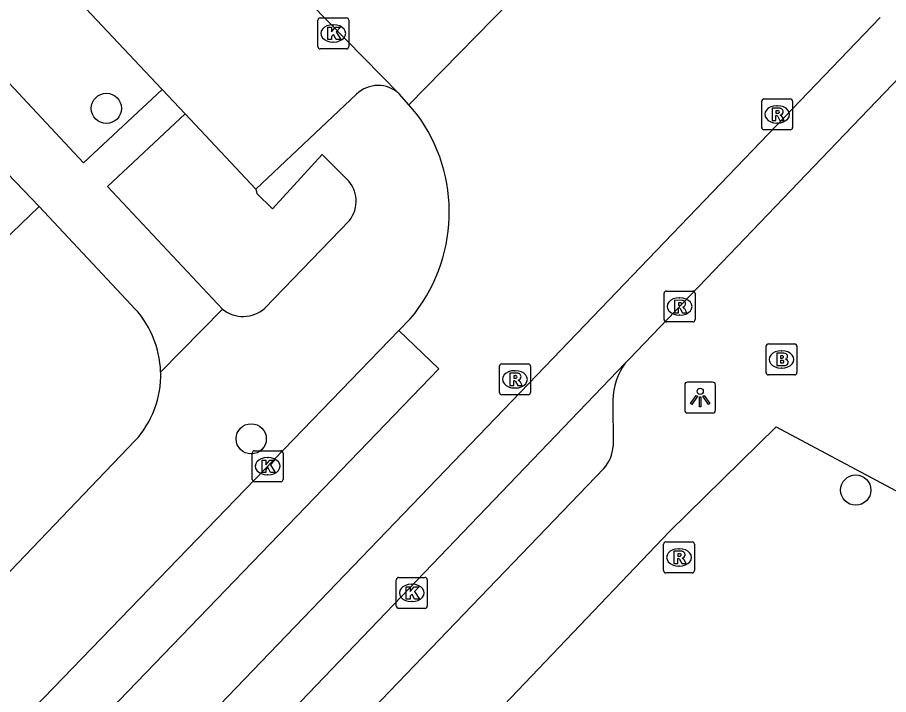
# Model space of a CAD drawing. Extents: x 159040 to 160094, y 381214 to 382518.
# Drawn here: x 159598.33 to 159626.5, y 382063.85 to 382085.76 of the extents above; entities that cross this region are included whole.
import ezdxf

# ---------------------------------------------------------------- set-up
doc = ezdxf.new("R2010")
doc.units = 0
for name, color, linetype in [('IMGEO_Boom', 7, 'Continuous'), ('IMGEO_Brandkraan', 7, 'Continuous'), ('IMGEO_Kolk', 7, 'Continuous'), ('IMGEO_Lichtpunt', 7, 'Continuous'), ('IMGEO_Pand', 7, 'Continuous'), ('IMGEO_Parkeervlak_open', 7, 'Continuous'), ('IMGEO_Rijbaan_lokaal_gesloten', 7, 'Continuous'), ('IMGEO_Rijbaan_lokaal_open', 7, 'Continuous'), ('IMGEO_Rioolput', 7, 'Continuous'), ('IMGEO_Voetpad_open', 7, 'Continuous')]:
    doc.layers.add(name, color=color, linetype=linetype)

msp = doc.modelspace()

# ---------------------------------------------------------------- linework, layer by layer
at = {"layer": 'IMGEO_Boom'}
for centre in [(159601.205, 382082.818), (159605.889, 382072.128), (159625.441, 382070.47)]:
    msp.add_circle(centre, 0.489, dxfattribs=at)
at = {"layer": 'IMGEO_Brandkraan'}
for p, q in [((159622.539, 382074.27), (159622.539, 382075.122)), ((159622.614, 382075.196), (159623.466, 382075.196)), ((159623.027, 382074.976), (159623.052, 382074.976)), ((159623.54, 382075.122), (159623.54, 382074.27)), ((159623.05, 382074.416), (159623.025, 382074.416)), ((159623.466, 382074.196), (159622.614, 382074.196))]:
    msp.add_line(p, q, dxfattribs=at)
for points in [[(159622.539, 382074.27), (159622.539, 382075.122)], [(159622.614, 382075.196), (159623.466, 382075.196)], [(159623.54, 382075.122), (159623.54, 382074.27)], [(159622.887, 382074.896), (159622.887, 382074.496), (159623.1, 382074.496)], [(159623.118, 382074.896), (159622.887, 382074.896)], [(159623.066, 382074.815), (159623.012, 382074.815), (159623.012, 382074.739)], [(159623.012, 382074.739), (159623.065, 382074.739)], [(159623.074, 382074.663), (159623.012, 382074.663), (159623.012, 382074.582)], [(159623.012, 382074.582), (159623.074, 382074.582)], [(159623.466, 382074.196), (159622.614, 382074.196)]]:
    msp.add_lwpolyline(points, dxfattribs=at)
for centre, radius, start, end in [((159622.616, 382075.12), 0.0765, 91.552, 178.448), ((159622.616, 382075.12), 0.0765, 91.552, 178.448), ((159623.464, 382075.12), 0.0765, 1.552, 88.448), ((159623.464, 382075.12), 0.0765, 1.552, 88.448), ((159623.067, 382074.777), 0.0379, 267.8285, 90.9355), ((159623.122, 382074.751), 0.145, 59.4692, 91.5367), ((159623.147, 382074.798), 0.0922, 285.5137, 58.1501), ((159623.152, 382074.606), 0.105, 301.3115, 78.989), ((159623.075, 382074.622), 0.0404, 269.8759, 90.5077), ((159623.106, 382074.747), 0.251, 268.6676, 293.5347), ((159622.616, 382074.272), 0.0765, 181.552, 268.448), ((159622.616, 382074.272), 0.0765, 181.552, 268.448), ((159623.464, 382074.272), 0.0765, 271.552, 358.448), ((159623.464, 382074.272), 0.0765, 271.552, 358.448)]:
    msp.add_arc(centre, radius, start, end, dxfattribs=at)
for centre, major_axis, ratio, start_param, end_param in [((159623.026, 382074.696), (-0.387, 0.002), 0.722429, 4.712389, 7.853982), ((159623.051, 382074.696), (-0.39, 0.002), 0.717154, 1.570796, 4.712389)]:
    msp.add_ellipse(centre, major_axis=major_axis, ratio=ratio, start_param=start_param, end_param=end_param, dxfattribs=at)
at = {"layer": 'IMGEO_Kolk'}
for p, q in [((159608.043, 382084.816), (159608.043, 382085.668)), ((159608.118, 382085.742), (159608.97, 382085.742)), ((159609.044, 382085.668), (159609.044, 382084.816)), ((159608.531, 382085.522), (159608.556, 382085.522)), ((159608.554, 382084.962), (159608.529, 382084.962)), ((159608.97, 382084.742), (159608.118, 382084.742)), ((159605.92, 382070.816), (159605.92, 382071.668)), ((159605.995, 382071.742), (159606.847, 382071.742)), ((159606.921, 382071.668), (159606.921, 382070.816)), ((159606.408, 382071.522), (159606.433, 382071.522)), ((159606.847, 382070.742), (159605.995, 382070.742)), ((159606.431, 382070.962), (159606.406, 382070.962)), ((159610.657, 382067.643), (159611.509, 382067.643)), ((159610.582, 382066.717), (159610.582, 382067.569)), ((159611.07, 382067.423), (159611.095, 382067.423)), ((159611.583, 382067.569), (159611.583, 382066.717)), ((159611.093, 382066.863), (159611.068, 382066.863)), ((159611.509, 382066.643), (159610.657, 382066.643))]:
    msp.add_line(p, q, dxfattribs=at)
for points in [[(159608.043, 382084.816), (159608.043, 382085.668)], [(159608.118, 382085.742), (159608.97, 382085.742)], [(159609.044, 382085.668), (159609.044, 382084.816)], [(159608.364, 382085.442), (159608.487, 382085.442), (159608.487, 382085.291), (159608.617, 382085.442), (159608.781, 382085.442), (159608.635, 382085.291), (159608.788, 382085.042), (159608.636, 382085.042), (159608.551, 382085.206), (159608.487, 382085.139), (159608.487, 382085.042), (159608.364, 382085.042), (159608.364, 382085.442)], [(159608.97, 382084.742), (159608.118, 382084.742)], [(159605.92, 382070.816), (159605.92, 382071.668)], [(159605.995, 382071.742), (159606.847, 382071.742)], [(159606.921, 382071.668), (159606.921, 382070.816)], [(159606.241, 382071.442), (159606.364, 382071.442), (159606.364, 382071.291), (159606.494, 382071.442), (159606.658, 382071.442), (159606.512, 382071.291), (159606.665, 382071.042), (159606.513, 382071.042), (159606.428, 382071.206), (159606.364, 382071.139), (159606.364, 382071.042), (159606.241, 382071.042), (159606.241, 382071.442)], [(159606.847, 382070.742), (159605.995, 382070.742)], [(159610.657, 382067.643), (159611.509, 382067.643)], [(159610.582, 382066.717), (159610.582, 382067.569)], [(159611.583, 382067.569), (159611.583, 382066.717)], [(159610.903, 382067.343), (159611.026, 382067.343), (159611.026, 382067.192), (159611.156, 382067.343), (159611.32, 382067.343), (159611.174, 382067.192), (159611.327, 382066.943), (159611.175, 382066.943), (159611.09, 382067.107), (159611.026, 382067.04), (159611.026, 382066.943), (159610.903, 382066.943), (159610.903, 382067.343)], [(159611.509, 382066.643), (159610.657, 382066.643)]]:
    msp.add_lwpolyline(points, dxfattribs=at)
for centre, start, end in [((159608.12, 382085.666), 91.552, 178.448), ((159608.12, 382085.666), 91.552, 178.448), ((159608.968, 382085.666), 1.552, 88.448), ((159608.968, 382085.666), 1.552, 88.448), ((159608.12, 382084.818), 181.552, 268.448), ((159608.12, 382084.818), 181.552, 268.448), ((159608.968, 382084.818), 271.552, 358.448), ((159608.968, 382084.818), 271.552, 358.448), ((159605.997, 382071.666), 91.552, 178.448), ((159605.997, 382071.666), 91.552, 178.448), ((159606.845, 382071.666), 1.552, 88.448), ((159606.845, 382071.666), 1.552, 88.448), ((159605.997, 382070.818), 181.552, 268.448), ((159605.997, 382070.818), 181.552, 268.448), ((159606.845, 382070.818), 271.552, 358.448), ((159606.845, 382070.818), 271.552, 358.448), ((159610.659, 382067.567), 91.552, 178.448), ((159610.659, 382067.567), 91.552, 178.448), ((159611.507, 382067.567), 1.552, 88.448), ((159611.507, 382067.567), 1.552, 88.448), ((159610.659, 382066.719), 181.552, 268.448), ((159610.659, 382066.719), 181.552, 268.448), ((159611.507, 382066.719), 271.552, 358.448), ((159611.507, 382066.719), 271.552, 358.448)]:
    msp.add_arc(centre, 0.0765, start, end, dxfattribs=at)
for centre, major_axis, ratio, start_param, end_param in [((159608.53, 382085.242), (-0.387, 0.002), 0.722429, 4.712389, 7.853982), ((159608.555, 382085.242), (-0.39, 0.002), 0.717154, 1.570796, 4.712389), ((159606.407, 382071.242), (-0.387, 0.002), 0.722429, 4.712389, 7.853982), ((159606.432, 382071.242), (-0.39, 0.002), 0.717154, 1.570796, 4.712389), ((159611.069, 382067.143), (-0.387, 0.002), 0.722429, 4.712389, 7.853982), ((159611.094, 382067.143), (-0.39, 0.002), 0.717154, 1.570796, 4.712389)]:
    msp.add_ellipse(centre, major_axis=major_axis, ratio=ratio, start_param=start_param, end_param=end_param, dxfattribs=at)
at = {"layer": 'IMGEO_Lichtpunt'}
for p, q in [((159619.91, 382073.868), (159619.91, 382073.061)), ((159619.91, 382073.868), (159619.91, 382073.061)), ((159620.812, 382073.963), (159620.004, 382073.963)), ((159620.812, 382073.963), (159620.004, 382073.963)), ((159620.906, 382073.061), (159620.906, 382073.868)), ((159620.906, 382073.061), (159620.906, 382073.868)), ((159620.004, 382072.967), (159620.812, 382072.967)), ((159620.004, 382072.967), (159620.812, 382072.967))]:
    msp.add_line(p, q, dxfattribs=at)
for points in [[(159620.284, 382073.532), (159620.323, 382073.504), (159620.135, 382073.242), (159620.097, 382073.269), (159620.284, 382073.532)], [(159620.386, 382073.484), (159620.433, 382073.484), (159620.433, 382073.162), (159620.386, 382073.162), (159620.386, 382073.484)], [(159620.496, 382073.504), (159620.534, 382073.531), (159620.721, 382073.269), (159620.682, 382073.241), (159620.496, 382073.504)]]:
    msp.add_lwpolyline(points, dxfattribs=at)
msp.add_circle((159620.409, 382073.666), 0.0994, dxfattribs=at)
for centre, start, end in [((159620.004, 382073.868), 90, 180), ((159620.004, 382073.868), 90, 180), ((159620.812, 382073.868), 0, 90), ((159620.812, 382073.868), 0, 90), ((159620.004, 382073.061), 180, 270), ((159620.004, 382073.061), 180, 270), ((159620.812, 382073.061), 270, 0), ((159620.812, 382073.061), 270, 360)]:
    msp.add_arc(centre, 0.0946, start, end, dxfattribs=at)
at = {"layer": 'IMGEO_Pand'}
for points in [[(159593.388, 382084.983), (159593.651, 382085.236), (159599.031, 382079.644)], [(159599.031, 382079.644), (159594.587, 382075.368)]]:
    msp.add_lwpolyline(points, dxfattribs=at)
at = {"layer": 'IMGEO_Parkeervlak_open'}
for points in [[(159595.131, 382091.799), (159602.988, 382083.451), (159603.007, 382083.43)], [(159606.042, 382080.206), (159603.749, 382082.643)]]:
    msp.add_lwpolyline(points, dxfattribs=at)
at = {"layer": 'IMGEO_Rijbaan_lokaal_gesloten'}
for points in [[(159614.818, 382086.849), (159610.987, 382082.933)], [(159583.922, 382041.594), (159587.29, 382045.245), (159614.87, 382073.915), (159626.232, 382085.76)], [(159627.14, 382084.113), (159625.093, 382081.981), (159618.113, 382074.71), (159617.984, 382074.576)], [(159611.238, 382082.646), (159610.987, 382082.933)], [(159610.665, 382075.629), (159611.03, 382076.006)], [(159610.665, 382075.629), (159611.953, 382074.387), (159582.072, 382043.388)], [(159593.556, 382057.82), (159593.593, 382057.859), (159594.199, 382058.607), (159610.665, 382075.629)], [(159587.513, 382042.8), (159617.984, 382074.576)]]:
    msp.add_lwpolyline(points, dxfattribs=at)
msp.add_arc((159606.958, 382079.457), 5.337, 319.7183, 36.6933, dxfattribs=at)
at = {"layer": 'IMGEO_Rijbaan_lokaal_open'}
for points in [[(159610.676, 382083.287), (159597.484, 382096.733)], [(159610.987, 382082.933), (159610.676, 382083.287)]]:
    msp.add_lwpolyline(points, dxfattribs=at)
at = {"layer": 'IMGEO_Rioolput'}
for p, q in [((159622.398, 382082.197), (159622.398, 382083.049)), ((159622.473, 382083.123), (159623.325, 382083.123)), ((159622.886, 382082.903), (159622.911, 382082.903)), ((159623.399, 382083.049), (159623.399, 382082.197)), ((159622.909, 382082.343), (159622.884, 382082.343)), ((159623.325, 382082.123), (159622.473, 382082.123)), ((159619.243, 382075.983), (159619.243, 382076.835)), ((159619.318, 382076.909), (159620.17, 382076.909)), ((159619.731, 382076.689), (159619.756, 382076.689)), ((159620.244, 382076.835), (159620.244, 382075.983)), ((159619.754, 382076.129), (159619.729, 382076.129)), ((159620.17, 382075.909), (159619.318, 382075.909)), ((159613.918, 382073.626), (159613.918, 382074.478)), ((159613.993, 382074.552), (159614.845, 382074.552)), ((159614.919, 382074.478), (159614.919, 382073.626)), ((159614.406, 382074.332), (159614.431, 382074.332)), ((159614.845, 382073.552), (159613.993, 382073.552)), ((159614.429, 382073.772), (159614.404, 382073.772)), ((159619.3, 382068.792), (159620.152, 382068.792)), ((159619.225, 382067.866), (159619.225, 382068.718)), ((159619.713, 382068.572), (159619.738, 382068.572)), ((159620.226, 382068.718), (159620.226, 382067.866)), ((159619.736, 382068.012), (159619.711, 382068.012)), ((159620.152, 382067.792), (159619.3, 382067.792))]:
    msp.add_line(p, q, dxfattribs=at)
for points in [[(159622.398, 382082.197), (159622.398, 382083.049)], [(159622.473, 382083.123), (159623.325, 382083.123)], [(159623.399, 382083.049), (159623.399, 382082.197)], [(159622.987, 382082.821), (159622.735, 382082.823), (159622.735, 382082.423)], [(159622.735, 382082.423), (159622.859, 382082.423), (159622.859, 382082.585), (159622.87, 382082.585)], [(159622.913, 382082.742), (159622.859, 382082.742), (159622.859, 382082.661)], [(159622.859, 382082.661), (159622.911, 382082.661)], [(159622.917, 382082.556), (159622.988, 382082.423), (159623.128, 382082.423), (159623.063, 382082.549)], [(159623.325, 382082.123), (159622.473, 382082.123)], [(159619.243, 382075.983), (159619.243, 382076.835)], [(159619.318, 382076.909), (159620.17, 382076.909)], [(159620.244, 382076.835), (159620.244, 382075.983)], [(159619.832, 382076.607), (159619.58, 382076.609), (159619.58, 382076.209)], [(159619.58, 382076.209), (159619.704, 382076.209), (159619.704, 382076.371), (159619.715, 382076.371)], [(159619.758, 382076.528), (159619.704, 382076.528), (159619.704, 382076.447)], [(159619.704, 382076.447), (159619.756, 382076.447)], [(159619.762, 382076.342), (159619.833, 382076.209), (159619.973, 382076.209), (159619.908, 382076.335)], [(159620.17, 382075.909), (159619.318, 382075.909)], [(159613.918, 382073.626), (159613.918, 382074.478)], [(159613.993, 382074.552), (159614.845, 382074.552)], [(159614.919, 382074.478), (159614.919, 382073.626)], [(159614.507, 382074.25), (159614.255, 382074.252), (159614.255, 382073.852)], [(159614.433, 382074.171), (159614.379, 382074.171), (159614.379, 382074.09)], [(159614.255, 382073.852), (159614.379, 382073.852), (159614.379, 382074.014), (159614.39, 382074.014)], [(159614.379, 382074.09), (159614.431, 382074.09)], [(159614.437, 382073.985), (159614.508, 382073.852), (159614.648, 382073.852), (159614.583, 382073.978)], [(159614.845, 382073.552), (159613.993, 382073.552)], [(159619.3, 382068.792), (159620.152, 382068.792)], [(159619.225, 382067.866), (159619.225, 382068.718)], [(159619.814, 382068.49), (159619.562, 382068.492), (159619.562, 382068.092)], [(159620.226, 382068.718), (159620.226, 382067.866)], [(159619.562, 382068.092), (159619.686, 382068.092), (159619.686, 382068.254), (159619.697, 382068.254)], [(159619.74, 382068.411), (159619.686, 382068.411), (159619.686, 382068.33)], [(159619.686, 382068.33), (159619.738, 382068.33)], [(159619.744, 382068.225), (159619.815, 382068.092), (159619.955, 382068.092), (159619.89, 382068.218)], [(159620.152, 382067.792), (159619.3, 382067.792)]]:
    msp.add_lwpolyline(points, dxfattribs=at)
for centre, radius, start, end in [((159622.475, 382083.047), 0.0765, 91.552, 178.448), ((159622.475, 382083.047), 0.0765, 91.552, 178.448), ((159623.323, 382083.047), 0.0765, 1.552, 88.448), ((159623.323, 382083.047), 0.0765, 1.552, 88.448), ((159622.869, 382082.532), 0.0533, 26.0293, 88.6989), ((159622.895, 382082.85), 0.19, 274.7715, 282.9687), ((159622.919, 382082.646), 0.0964, 77.0061, 93.1865), ((159622.933, 382082.703), 0.0378, 276.6634, 79.6772), ((159622.986, 382082.711), 0.109, 350.3612, 89.416), ((159622.984, 382082.711), 0.112, 277.5842, 350.9817), ((159622.968, 382082.496), 0.108, 29.5134, 73.7905), ((159622.475, 382082.199), 0.0765, 181.552, 268.448), ((159622.475, 382082.199), 0.0765, 181.552, 268.448), ((159623.323, 382082.199), 0.0765, 271.552, 358.448), ((159623.323, 382082.199), 0.0765, 271.552, 358.448), ((159619.32, 382076.833), 0.0765, 91.552, 178.448), ((159619.32, 382076.833), 0.0765, 91.552, 178.448), ((159620.168, 382076.833), 0.0765, 1.552, 88.448), ((159620.168, 382076.833), 0.0765, 1.552, 88.448), ((159619.714, 382076.318), 0.0533, 26.0293, 88.6989), ((159619.74, 382076.636), 0.19, 274.7715, 282.9687), ((159619.764, 382076.432), 0.0964, 77.0061, 93.1865), ((159619.778, 382076.489), 0.0378, 276.6634, 79.6772), ((159619.831, 382076.497), 0.109, 350.3612, 89.416), ((159619.829, 382076.497), 0.112, 277.5842, 350.9817), ((159619.813, 382076.282), 0.108, 29.5134, 73.7905), ((159619.32, 382075.985), 0.0765, 181.552, 268.448), ((159619.32, 382075.985), 0.0765, 181.552, 268.448), ((159620.168, 382075.985), 0.0765, 271.552, 358.448), ((159620.168, 382075.985), 0.0765, 271.552, 358.448), ((159613.995, 382074.476), 0.0765, 91.552, 178.448), ((159613.995, 382074.476), 0.0765, 91.552, 178.448), ((159614.843, 382074.476), 0.0765, 1.552, 88.448), ((159614.843, 382074.476), 0.0765, 1.552, 88.448), ((159614.439, 382074.075), 0.0964, 77.0061, 93.1865), ((159614.453, 382074.132), 0.0378, 276.6634, 79.6772), ((159614.506, 382074.14), 0.109, 350.3612, 89.416), ((159614.504, 382074.14), 0.112, 277.5842, 350.9817), ((159614.389, 382073.961), 0.0533, 26.0293, 88.6989), ((159614.415, 382074.279), 0.19, 274.7715, 282.9687), ((159614.488, 382073.925), 0.108, 29.5134, 73.7905), ((159613.995, 382073.628), 0.0765, 181.552, 268.448), ((159613.995, 382073.628), 0.0765, 181.552, 268.448), ((159614.843, 382073.628), 0.0765, 271.552, 358.448), ((159614.843, 382073.628), 0.0765, 271.552, 358.448), ((159619.302, 382068.716), 0.0765, 91.552, 178.448), ((159619.302, 382068.716), 0.0765, 91.552, 178.448), ((159620.15, 382068.716), 0.0765, 1.552, 88.448), ((159620.15, 382068.716), 0.0765, 1.552, 88.448), ((159619.813, 382068.38), 0.109, 350.3612, 89.416), ((159619.696, 382068.201), 0.0533, 26.0293, 88.6989), ((159619.722, 382068.519), 0.19, 274.7715, 282.9687), ((159619.746, 382068.315), 0.0964, 77.0061, 93.1865), ((159619.76, 382068.372), 0.0378, 276.6634, 79.6772), ((159619.811, 382068.38), 0.112, 277.5842, 350.9817), ((159619.795, 382068.165), 0.108, 29.5134, 73.7905), ((159619.302, 382067.868), 0.0765, 181.552, 268.448), ((159619.302, 382067.868), 0.0765, 181.552, 268.448), ((159620.15, 382067.868), 0.0765, 271.552, 358.448), ((159620.15, 382067.868), 0.0765, 271.552, 358.448)]:
    msp.add_arc(centre, radius, start, end, dxfattribs=at)
for centre, major_axis, ratio, start_param, end_param in [((159622.885, 382082.623), (-0.387, 0.002), 0.722429, 4.712389, 7.853982), ((159622.91, 382082.623), (-0.39, 0.002), 0.717154, 1.570796, 4.712389), ((159619.73, 382076.409), (-0.387, 0.002), 0.722429, 4.712389, 7.853982), ((159619.755, 382076.409), (-0.39, 0.002), 0.717154, 1.570796, 4.712389), ((159614.405, 382074.052), (-0.387, 0.002), 0.722429, 4.712389, 7.853982), ((159614.43, 382074.052), (-0.39, 0.002), 0.717154, 1.570796, 4.712389), ((159619.712, 382068.292), (-0.387, 0.002), 0.722429, 4.712389, 7.853982), ((159619.737, 382068.292), (-0.39, 0.002), 0.717154, 1.570796, 4.712389)]:
    msp.add_ellipse(centre, major_axis=major_axis, ratio=ratio, start_param=start_param, end_param=end_param, dxfattribs=at)
at = {"layer": 'IMGEO_Voetpad_open'}
for points in [[(159603.007, 382083.43), (159600.462, 382081.054), (159592.623, 382089.456), (159595.131, 382091.799)], [(159603.749, 382082.643), (159603.007, 382083.43)], [(159609.294, 382083.277), (159606.042, 382080.206)], [(159604.962, 382076.322), (159601.236, 382080.286), (159603.749, 382082.643)], [(159606.042, 382080.206), (159606.075, 382080.069), (159606.581, 382079.57), (159608.188, 382081.323), (159608.981, 382080.531)], [(159602.01, 382076.458), (159599.031, 382079.644)], [(159609.068, 382079.188), (159606.325, 382076.35)], [(159602.96, 382074.284), (159604.962, 382076.322)], [(159617.58, 382073.381), (159617.59, 382071.893)], [(159612.282, 382061.648), (159619.417, 382069.134), (159622.862, 382072.512), (159633.657, 382066.762), (159631.562, 382062.87)], [(159577.31, 382046.118), (159602.129, 382072.061)], [(159617.288, 382071.167), (159590.917, 382043.721), (159590.165, 382043.265), (159588.809, 382043.328)]]:
    msp.add_lwpolyline(points, dxfattribs=at)
for centre, radius, start, end in [((159609.99, 382082.555), 1.003, 46.869, 133.9602), ((159608.27, 382079.811), 1.012, 322.0275, 45.3855), ((159599.806, 382074.2), 3.155, 1.5191, 45.6899), ((159605.627, 382077.141), 1.055, 230.9196, 311.4341), ((159619.768, 382073.307), 2.189, 144.5785, 178.0632), ((159599.798, 382074.199), 3.164, 317.473, 1.5336), ((159616.49, 382071.925), 1.101, 316.4846, 358.3429)]:
    msp.add_arc(centre, radius, start, end, dxfattribs=at)

doc.saveas('drawing.dxf')
